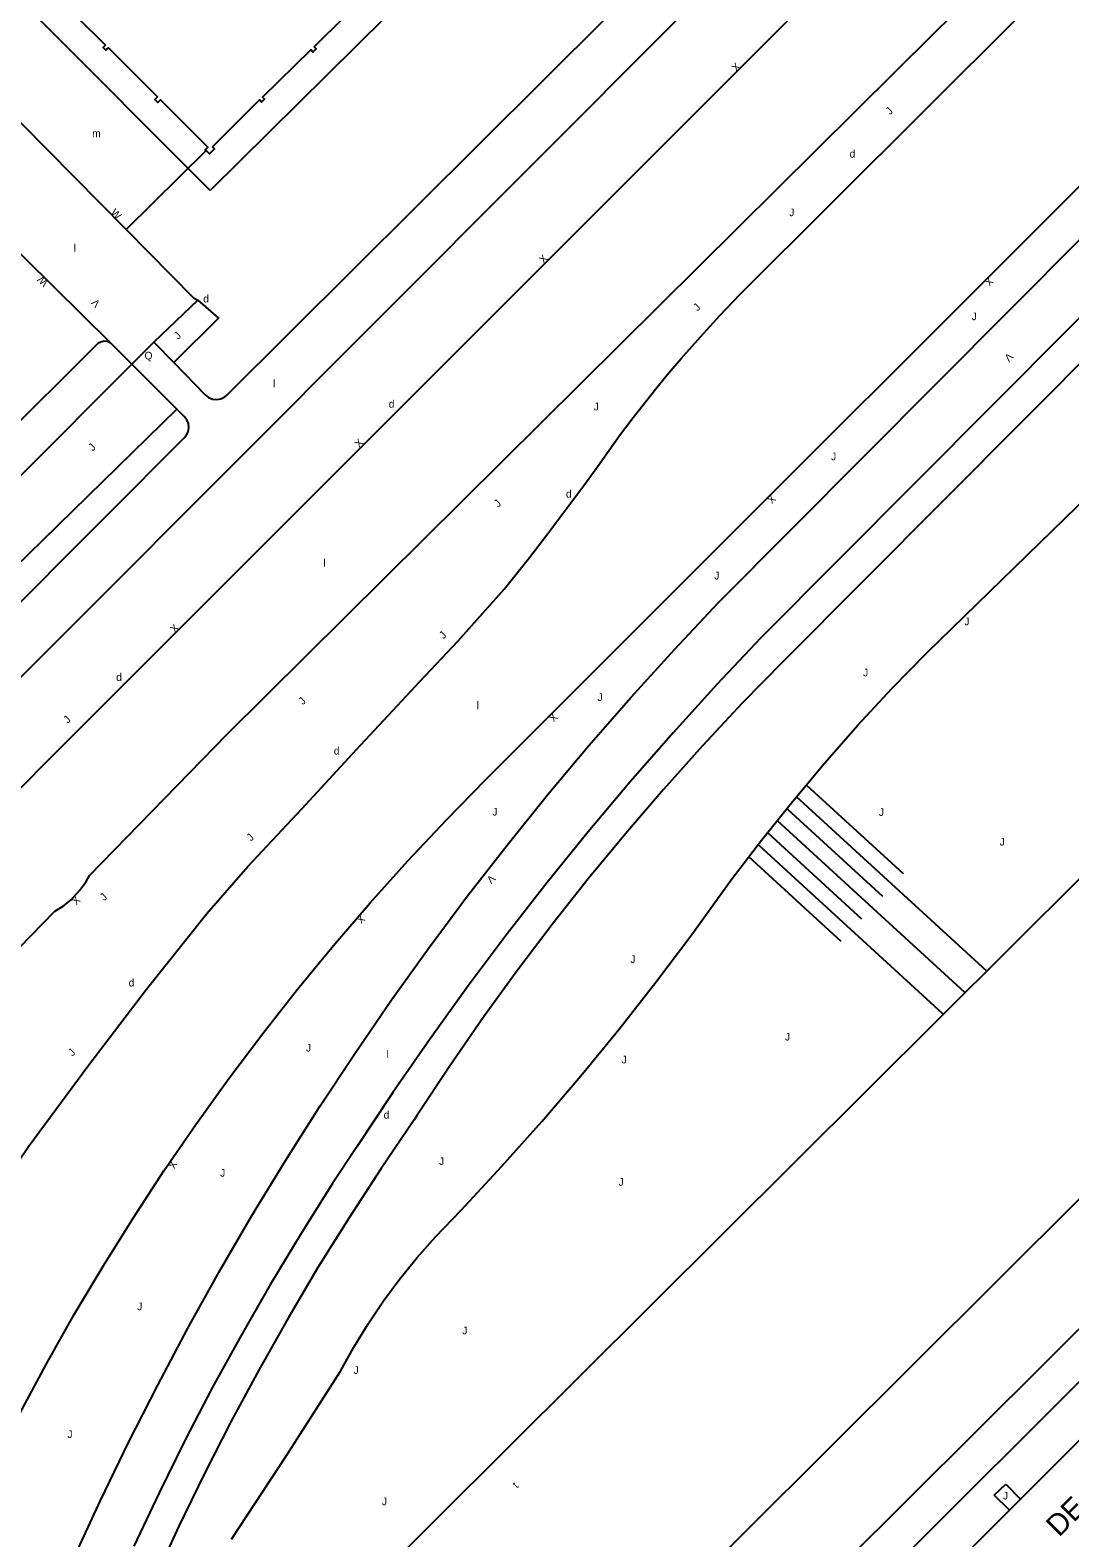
# Model space of a CAD drawing. Extents: x 134999 to 136502, y 457398 to 459002.
# Drawn here: x 136154.9 to 136222.9, y 458100.6 to 458199.1 of the extents above; entities that cross this region are included whole.
import ezdxf

# ---------------------------------------------------------------- set-up
doc = ezdxf.new("R2010")
doc.units = 0
for name, color, linetype in [('RI_DGTB_18', 7, 'Continuous'), ('RI_DGTB_29', 7, 'Continuous'), ('RI_DGTB_30', 7, 'Continuous'), ('RI_DGTB_31', 7, 'Continuous'), ('RI_DGTB_37', 7, 'Continuous'), ('RI_DGTB_4', 7, 'Continuous'), ('RI_DGTB_43', 7, 'Continuous'), ('RI_DGTB_53', 7, 'Continuous'), ('RI_DGTB_54', 7, 'Continuous'), ('RI_DGTB_58', 7, 'Continuous'), ('RI_DGTB_7', 7, 'Continuous')]:
    doc.layers.add(name, color=color, linetype=linetype)

msp = doc.modelspace()

# ---------------------------------------------------------------- linework, layer by layer
at = {"layer": 'RI_DGTB_18'}
for p, q in [((136205.66, 458149.813), (136211.962, 458144.035)), ((136204.965, 458149.094), (136217.408, 458137.684)), ((136204.409, 458148.248), (136210.61, 458142.561)), ((136203.156, 458146.683), (136209.258, 458141.088)), ((136203.739, 458147.504), (136215.979, 458136.282)), ((136202.531, 458145.899), (136214.543, 458134.885)), ((136201.864, 458145.152), (136207.907, 458139.613))]:
    msp.add_line(p, q, dxfattribs=at)
for points in [[(136168.095, 458100.551), (136171.691, 458106.017), (136175.219, 458111.526), (136176.083, 458113.094), (136177.019, 458114.627), (136178.023, 458116.118), (136179.092, 458117.562), (136180.224, 458118.957), (136181.417, 458120.301), (136183.09, 458122.046), (136185.754, 458124.919), (136188.359, 458127.846), (136190.904, 458130.825), (136193.388, 458133.856), (136195.809, 458136.936), (136198.167, 458140.066), (136200.46, 458143.243), (136200.739, 458143.621), (136202.714, 458146.221), (136204.752, 458148.771), (136206.852, 458151.271), (136209.013, 458153.719), (136211.233, 458156.113), (136213.511, 458158.452), (136256.09, 458199.888)], [(136256.679, 458147.325), (136181.336, 458072.362)]]:
    msp.add_lwpolyline(points, dxfattribs=at)
at = {"layer": 'RI_DGTB_31'}
for p, q in [((136217.921, 458103.443), (136218.672, 458104.143)), ((136218.906, 458102.46), (136217.921, 458103.443)), ((136218.672, 458104.143), (136219.631, 458103.184))]:
    msp.add_line(p, q, dxfattribs=at)
at = {"layer": 'RI_DGTB_4'}
for points in [[(136157.999, 458200), (136159.872, 458198.152), (136159.704, 458197.984), (136159.883, 458197.806), (136160.056, 458197.968), (136163.26, 458194.759), (136163.098, 458194.598), (136163.295, 458194.401), (136163.455, 458194.564), (136166.543, 458191.473), (136166.387, 458191.317), (136166.441, 458191.263)], [(136175.479, 458200), (136173.493, 458198.037), (136173.629, 458197.902), (136173.415, 458197.695), (136173.281, 458197.829), (136170.121, 458194.749), (136170.252, 458194.615), (136170.062, 458194.43), (136169.932, 458194.565), (136166.861, 458191.498), (136166.994, 458191.368), (136166.665, 458191.04), (136166.441, 458191.263)]]:
    msp.add_lwpolyline(points, dxfattribs=at)
at = {"layer": 'RI_DGTB_53'}
for p, q in [((136167.793, 458175.292), (136192.626, 458200)), ((136214.014, 458198.959), (136215.082, 458200)), ((136167.803, 458153.144), (136214.014, 458198.959)), ((136165.892, 458181.483), (136163.025, 458178.741)), ((136163.025, 458178.741), (136164.326, 458177.413)), ((136161.581, 458177.308), (136164.518, 458174.372)), ((136164.518, 458174.372), (136152.845, 458162.991)), ((136158.816, 458143.913), (136167.803, 458153.144)), ((136150.412, 458135.282), (136156.549, 458141.57)), ((136236.007, 458123.358), (136179.454, 458066.934))]:
    msp.add_line(p, q, dxfattribs=at)
for points in [[(136087.319, 458093.172), (136098.209, 458101.663), (136101.128, 458104.148), (136103.995, 458106.694), (136106.808, 458109.299), (136109.566, 458111.962), (136111.349, 458113.744), (136128.713, 458131.188), (136197.381, 458200)], [(136157.78, 458099.272), (136159.54, 458103.093), (136161.372, 458106.879), (136163.276, 458110.63), (136165.251, 458114.344), (136167.296, 458118.02), (136169.411, 458121.657), (136171.594, 458125.252), (136173.845, 458128.806), (136176.164, 458132.315), (136178.549, 458135.781), (136180.999, 458139.2), (136183.514, 458142.572), (136186.093, 458145.895), (136188.734, 458149.169), (136191.437, 458152.392), (136194.201, 458155.563), (136197.025, 458158.681), (136199.907, 458161.745), (136237.984, 458200)], [(136161.346, 458156.658), (136202.809, 458198.123), (136204.683, 458200)], [(136243.071, 458200), (136202.681, 458159.43), (136199.804, 458156.377), (136196.943, 458153.225), (136194.141, 458150.02), (136191.401, 458146.764), (136188.722, 458143.456), (136186.106, 458140.098), (136183.553, 458136.692), (136181.065, 458133.238), (136178.642, 458129.739), (136176.285, 458126.194), (136174.704, 458123.789), (136172.64, 458120.523), (136170.645, 458117.216), (136168.719, 458113.868), (136166.862, 458110.48), (136165.076, 458107.056), (136163.362, 458103.594), (136161.719, 458100.098)], [(136246.062, 458200), (136204.125, 458157.886), (136201.461, 458155.156), (136198.856, 458152.371), (136196.309, 458149.531), (136193.823, 458146.639), (136191.397, 458143.696), (136189.034, 458140.702), (136186.734, 458137.659), (136184.499, 458134.569), (136182.329, 458131.432), (136180.225, 458128.251), (136180.029, 458127.947), (136177.868, 458124.774), (136175.773, 458121.557), (136173.746, 458118.297), (136171.787, 458114.995), (136169.897, 458111.654), (136168.078, 458108.273), (136166.329, 458104.856), (136164.652, 458101.403), (136163.047, 458097.915)], [(136180.396, 458156.571), (136182.892, 458159.242), (136184.501, 458161.011), (136185.9, 458162.606), (136187.57, 458164.684), (136188.759, 458166.241), (136191.101, 458169.381), (136191.915, 458170.491), (136193.514, 458172.731), (136194.341, 458173.831), (136195.876, 458175.78), (136196.664, 458176.738), (136197.471, 458177.681), (136198.724, 458179.093), (136199.999, 458180.485), (136201.3, 458181.853), (136219.497, 458200)], [(136165.892, 458181.483), (136167.246, 458180.307), (136164.326, 458177.413)], [(136164.326, 458177.413), (136166.387, 458175.298), (136166.602, 458175.124), (136166.859, 458175.019), (136167.134, 458174.991), (136167.406, 458175.043), (136167.653, 458175.169), (136167.793, 458175.292)], [(136085.5, 458096.118), (136095.773, 458104.093), (136098.419, 458106.321), (136101.012, 458108.61), (136103.552, 458110.958), (136106.036, 458113.365), (136107.763, 458115.104), (136159.882, 458167.361), (136164.997, 458172.487), (136165.143, 458172.647), (136165.269, 458172.89), (136165.319, 458173.158), (136165.289, 458173.429), (136165.182, 458173.68), (136165.008, 458173.889), (136164.518, 458174.372)], [(136157.742, 458142.446), (136158.2, 458142.96), (136158.595, 458143.523), (136158.816, 458143.913)], [(136156.549, 458141.57), (136157.107, 458141.917), (136157.619, 458142.33), (136157.742, 458142.446)]]:
    msp.add_lwpolyline(points, dxfattribs=at)
at = {"layer": 'RI_DGTB_54'}
for p, q in [((136161.216, 458186.097), (136147.464, 458200)), ((136166.441, 458191.263), (136161.216, 458186.097)), ((136151.213, 458187.564), (136160.189, 458178.711)), ((136160.189, 458178.711), (136161.582, 458177.309)), ((136163.025, 458178.741), (136161.582, 458177.309)), ((136161.582, 458177.309), (136161.581, 458177.308))]:
    msp.add_line(p, q, dxfattribs=at)
for points in [[(136149.466, 458098.821), (136150.995, 458102.175), (136152.597, 458105.494), (136154.27, 458108.778), (136156.014, 458112.024), (136157.828, 458115.232), (136159.711, 458118.4), (136161.663, 458121.527), (136163.682, 458124.61), (136165.767, 458127.649), (136167.918, 458130.641), (136170.134, 458133.587), (136172.413, 458136.483), (136174.754, 458139.329), (136177.156, 458142.124), (136179.618, 458144.866), (136182.14, 458147.554), (136184.719, 458150.187), (136234.539, 458200)], [(136161.216, 458186.097), (136165.616, 458181.65), (136165.892, 458181.483)], [(136152.594, 458171.555), (136152.587, 458171.574), (136152.564, 458171.764), (136152.621, 458171.947), (136152.746, 458172.091), (136159.419, 458178.692), (136159.552, 458178.776), (136159.768, 458178.832), (136159.989, 458178.81), (136160.189, 458178.711)], [(136161.581, 458177.308), (136154.228, 458169.931), (136154.093, 458170.064)], [(136161.346, 458156.658), (136100.399, 458095.638), (136098.138, 458093.328), (136095.935, 458090.962), (136093.792, 458088.543), (136092.85, 458087.441)], [(136131.557, 458075.952), (136132.583, 458079.528), (136133.686, 458083.081), (136134.865, 458086.61), (136136.119, 458090.113), (136137.449, 458093.588), (136138.853, 458097.033), (136140.33, 458100.447), (136141.531, 458103.082), (136144.343, 458108.951), (136146.506, 458112.914), (136148.938, 458117.18), (136151.828, 458121.787), (136154.832, 458126.216), (136158.703, 458131.466), (136162.535, 458136.475), (136166.493, 458141.433), (136169.173, 458144.505), (136172.694, 458148.272), (136176.266, 458152.14), (136180.396, 458156.571)], [(136219.631, 458103.184), (136226.402, 458109.939)], [(136210.219, 458093.793), (136218.906, 458102.46)], [(136218.906, 458102.46), (136219.631, 458103.184)]]:
    msp.add_lwpolyline(points, dxfattribs=at)
at = {"layer": 'RI_DGTB_58'}
for points in [[(136167.377, 458087.837), (136256.59, 458176.632), (136267.963, 458187.857)], [(136162.842, 458077.307), (136172.243, 458073.337), (136172.623, 458073.24), (136173.014, 458073.221), (136173.401, 458073.282), (136173.768, 458073.42), (136174.099, 458073.63), (136174.229, 458073.742), (136256.558, 458155.724), (136278.289, 458177.645)]]:
    msp.add_lwpolyline(points, dxfattribs=at)
at = {"layer": 'RI_DGTB_7'}
for p, q in [((136166.696, 458188.659), (136155.377, 458200)), ((136166.696, 458188.659), (136155.377, 458200)), ((136166.696, 458188.659), (136155.377, 458200)), ((136178.176, 458200), (136166.696, 458188.659)), ((136178.176, 458200), (136166.696, 458188.659)), ((136178.176, 458200), (136166.696, 458188.659))]:
    msp.add_line(p, q, dxfattribs=at)

# ---------------------------------------------------------------- texts
at = {"layer": 'RI_DGTB_29'}
for p in [(136208.476, 458190.8), (136166.246, 458181.338), (136178.37, 458174.462), (136189.944, 458168.588), (136160.565, 458156.62), (136174.779, 458151.812), (136161.379, 458136.66), (136178.035, 458128.027)]:
    msp.add_text('d', height=0.5, dxfattribs=at).set_placement(p)
at = {"layer": 'RI_DGTB_30'}
for s, height, rotation, p in [('X', 0.5, 45.1724, (136201.068, 458196.379)), ('W', 0.499, 314.69455, (136160.163, 458187.162)), ('X', 0.5, 45.44414, (136188.484, 458183.852)), ('W', 0.499, 134.69455, (136156.167, 458182.673)), ('X', 0.5, 225.0049, (136217.561, 458183.027)), ('V', 0.499, 134.69455, (136159.558, 458181.306)), ('V', 0.5, 225.0049, (136218.846, 458178.093)), ('X', 0.5, 44.90512, (136176.436, 458171.819)), ('X', 0.5, 225.0049, (136203.351, 458168.817)), ('X', 0.499, 44.95227, (136164.394, 458159.718)), ('X', 0.499, 227.00491, (136189.08, 458154.559)), ('V', 0.5, 225.0049, (136185.037, 458143.998)), ('X', 0.499, 224.94999, (136157.919, 458142.623)), ('X', 0.5, 225.0049, (136176.529, 458141.379)), ('X', 0.499, 241.33733, (136164.139, 458125.33))]:
    msp.add_text(s, height=height, rotation=rotation, dxfattribs=at).set_placement(p)
at = {"layer": 'RI_DGTB_31'}
for s, height, rotation, p in [('J', 0.499, 44.38835, (136211.111, 458193.559)), ('J', 0.5, 0.5, (136204.527, 458186.972)), ('J', 0.499, 44.38835, (136198.539, 458180.737)), ('J', 0.499, 44.38835, (136164.614, 458178.889)), ('Q', 0.5, 359.99965, (136162.414, 458177.618)), ('J', 0.5, 0.5, (136191.755, 458174.287)), ('J', 0.499, 44.38835, (136159.036, 458171.6)), ('J', 0.499, 44.38835, (136185.522, 458167.932)), ('J', 0.499, 44.38835, (136181.947, 458159.323)), ('J', 0.499, 44.38835, (136172.76, 458155.022)), ('J', 0.499, 44.38835, (136157.407, 458153.812)), ('J', 0.499, 44.38835, (136169.368, 458146.116)), ('J', 0.499, 44.38835, (136159.786, 458142.22)), ('J', 0.499, 44.38835, (136157.706, 458132.072))]:
    msp.add_text(s, height=height, rotation=rotation, dxfattribs=at).set_placement(p)
for p in [(136216.448, 458180.179), (136207.262, 458171.028), (136199.626, 458163.245), (136215.965, 458160.257), (136209.353, 458156.912), (136192.004, 458155.31), (136185.131, 458147.826), (136210.383, 458147.801), (136218.273, 458145.868), (136194.146, 458138.199), (136172.963, 458132.413), (136204.248, 458133.132), (136193.574, 458131.64), (136181.654, 458125), (136167.352, 458124.234), (136193.376, 458123.643), (136161.936, 458115.511), (136183.173, 458113.941), (136176.067, 458111.358), (136157.379, 458107.167), (136218.489, 458103.152), (136177.92, 458102.779)]:
    msp.add_text('J', height=0.5, dxfattribs=at).set_placement(p)
at = {"layer": 'RI_DGTB_37'}
msp.add_text('DE CHARMANTEDREEF', height=1.39999, rotation=44.98048, dxfattribs=at).set_placement((136222.157, 458100.647))
msp.add_text('DE CHARMANTEDREEF', height=1.39999, rotation=44.98048, dxfattribs=at).set_placement((136222.157, 458100.647))
msp.add_text('DE CHARMANTEDREEF', height=1.39999, rotation=44.98048, dxfattribs=at).set_placement((136222.157, 458100.647))
at = {"layer": 'RI_DGTB_43'}
for s, p in [('m', (136158.996, 458192.13)), ('l', (136157.791, 458184.658)), ('l', (136170.808, 458175.792)), ('l', (136174.095, 458164.074)), ('l', (136184.107, 458154.77)), ('l', (136178.225, 458131.994))]:
    msp.add_text(s, height=0.5, dxfattribs=at).set_placement(p)
msp.add_text('t', height=0.5, rotation=44.89891, dxfattribs=at).set_placement((136186.743, 458103.855))

doc.saveas('drawing.dxf')
